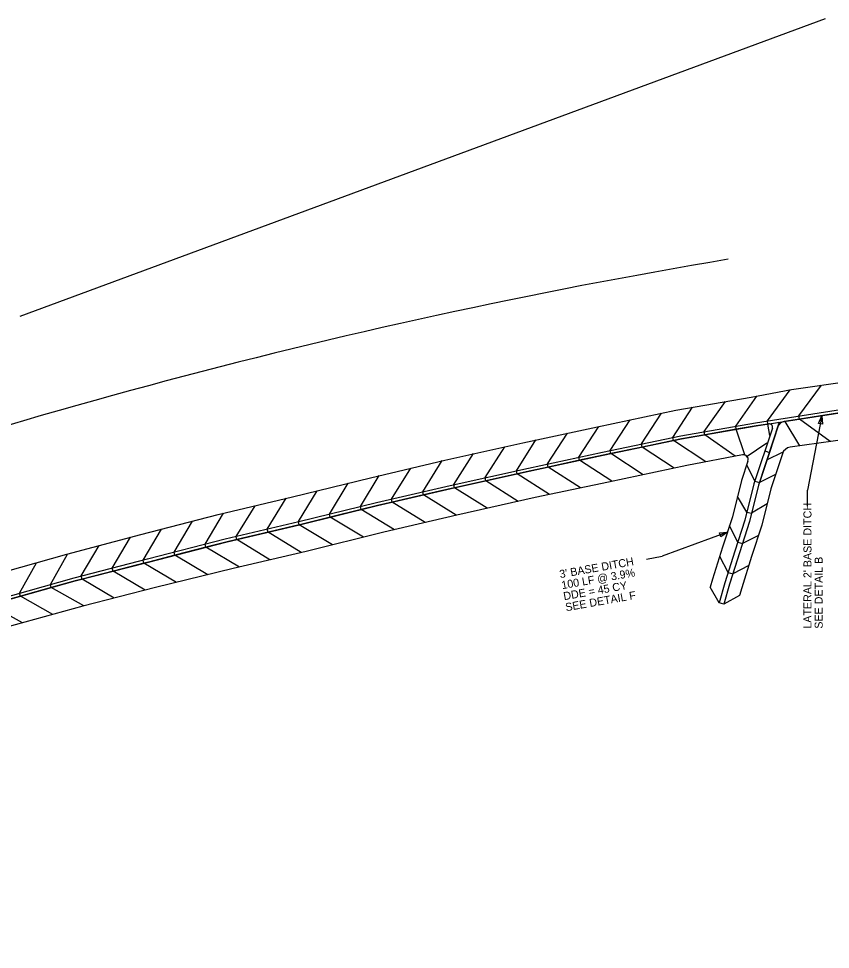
# Model space of a CAD drawing. Extents: x 2384780 to 2405432, y 547869 to 573706.
# Drawn here: x 2393753 to 2394260, y 553773 to 554355 of the extents above; entities that cross this region are included whole.
import ezdxf

# ---------------------------------------------------------------- set-up
doc = ezdxf.new("R2010")
doc.units = 0
for name, color, linetype in [('Old_Level_1', 7, 'Continuous'), ('Old_Level_19', 7, 'Continuous'), ('Old_Level_5', 7, 'Continuous'), ('Prop Ditch Text', 7, 'Continuous'), ('Prop Lateral Base Ditch Detail CELL', 7, 'Continuous')]:
    doc.layers.add(name, color=color, linetype=linetype)

msp = doc.modelspace()

# ---------------------------------------------------------------- linework, layer by layer
at = {"layer": 'Old_Level_1'}
msp.add_line((2394254.38, 554106.38), (2394245.32, 554059.95), dxfattribs=at)
msp.add_lwpolyline([(2394252.2, 554101.71), (2394254.38, 554106.38), (2394254.65, 554101.23)], close=True, dxfattribs=at)
at = {"layer": 'Old_Level_19'}
msp.add_line((2393753.5, 554168.59), (2394256.57, 554354.6), dxfattribs=at)
msp.add_arc((2394828.31, 550434.92), 3822, 99.52659, 110.64289, dxfattribs=at)
at = {"layer": 'Old_Level_5'}
msp.add_line((2394245.32, 554049.95), (2394245.32, 554059.95), dxfattribs=at)
at = {"layer": 'Prop Ditch Text'}
for p in [(2394195.46, 554033.78), (2394144.68, 554016.92)]:
    msp.add_line(p, (2394154.53, 554018.65), dxfattribs=at)
msp.add_lwpolyline([(2394190.34, 554033.22), (2394195.46, 554033.78), (2394191.21, 554030.87)], close=True, dxfattribs=at)
at = {"layer": 'Prop Lateral Base Ditch Detail CELL'}
for p, q in [((2394235.4, 554122.87), (2394316.68, 554134.66)), ((2394231.15, 554102.88), (2394240.41, 554087.7)), ((2394219.87, 554089.25), (2394207.04, 554080.6)), ((2394218.68, 554084.51), (2394221.52, 554083.57)), ((2394219.94, 554078.81), (2394230.07, 554083.97)), ((2394212.46, 554065.67), (2394207.36, 554075.8)), ((2394225.4, 554069.82), (2394215.3, 554064.74)), ((2394212.46, 554065.67), (2394215.3, 554064.74)), ((2394207.54, 554046.22), (2394201.66, 554055.91)), ((2394220.12, 554051.38), (2394210.45, 554045.51)), ((2394207.54, 554046.22), (2394210.45, 554045.51)), ((2394201.83, 554027.48), (2394196.71, 554037.58)), ((2394214.76, 554031.67), (2394204.67, 554026.55)), ((2394201.83, 554027.48), (2394204.67, 554026.55)), ((2394195.81, 554008.55), (2394190.57, 554018.6)), ((2394208.69, 554012.88), (2394198.66, 554007.65)), ((2394195.81, 554008.55), (2394198.66, 554007.65)), ((2394190.12, 553989.48), (2394184.65, 553999.41)), ((2394193, 553988.65), (2394190.11, 553989.48)), ((2394202.9, 553994.11), (2394192.99, 553988.65))]:
    msp.add_line(p, q, dxfattribs=at)
for points in [[(2393200.99, 553790.03), (2393238.2, 553805.43), (2393279.85, 553828.71), (2393323.91, 553852.58), (2393366.54, 553874.35), (2393412.62, 553893.76), (2393457.52, 553910.3), (2393503.75, 553929.36), (2393548.5, 553946.23), (2393595.48, 553963.33), (2393641.14, 553977.68), (2393688.89, 553992.52), (2393734.64, 554006.34), (2393782.77, 554019.94), (2393828.91, 554032.26), (2393877.32, 554044.8), (2393923.76, 554055.8), (2393972.32, 554067.72), (2394018.73, 554078.78), (2394067.55, 554089.55), (2394114.21, 554099.57), (2394163.13, 554109.95), (2394210.21, 554118.04), (2394235.4, 554122.87)], [(2394221.74, 554094.12), (2394220.57, 554101.28), (2394220.57, 554101.28), (2394220.57, 554101.28), (2394220.26, 554103.27), (2394234.48, 554122.73)], [(2394259.54, 554090.32), (2394240.3, 554104.36), (2394240.3, 554104.36), (2394240.3, 554104.36), (2394239.99, 554106.34), (2394254.03, 554125.57)], [(2393196.22, 553777.45), (2393241.79, 553798.07), (2393284.03, 553819.54), (2393328.78, 553841.92), (2393371.76, 553862.08), (2393417.78, 553881.63), (2393462.19, 553898.46), (2393508.68, 553916.88), (2393553.28, 553933.12), (2393600.43, 553949.75), (2393645.79, 553963.79), (2393693.59, 553978.52), (2393739.13, 553991.69), (2393787.29, 554005.17), (2393833.16, 554016.98), (2393881.59, 554029.44), (2393927.62, 554040.32), (2393976.18, 554052.24), (2394022.24, 554062.95), (2394071.05, 554073.79), (2394117.3, 554083.73), (2394166.25, 554093.93), (2394212.88, 554102.11), (2394313.55, 554117.81)], [(2393197.09, 553775.66), (2393242.67, 553796.28), (2393284.86, 553817.72), (2393329.61, 553840.1), (2393372.54, 553860.24), (2393418.56, 553879.79), (2393462.93, 553896.6), (2393509.41, 553915.02), (2393553.96, 553931.24), (2393601.12, 553947.87), (2393646.43, 553961.89), (2393694.22, 553976.62), (2393739.71, 553989.78), (2393787.88, 554003.25), (2393833.69, 554015.05), (2393882.12, 554027.51), (2393928.11, 554038.38), (2393976.67, 554050.29), (2394022.68, 554061), (2394071.49, 554071.84), (2394117.68, 554081.77), (2394166.64, 554091.97), (2394213.21, 554100.13), (2394319.22, 554116.67)], [(2394206.12, 554081.94), (2394200.88, 554097.97), (2394200.88, 554097.97), (2394200.88, 554097.97), (2394200.54, 554099.95), (2394213.7, 554118.71)], [(2394181.86, 554077.63), (2394161.58, 554090.92), (2394161.58, 554090.92), (2394161.58, 554090.92), (2394161.17, 554092.88), (2394173.51, 554111.73)], [(2394200.26, 554081.16), (2394181.21, 554094.53), (2394181.21, 554094.53), (2394181.21, 554094.53), (2394180.87, 554096.51), (2394194.03, 554115.26)], [(2394309.23, 554115.11), (2394299.49, 554113.59), (2394279.76, 554110.51), (2394260.03, 554107.44), (2394240.3, 554104.36), (2394230.76, 554102.87)], [(2394162.09, 554073.7), (2394142.03, 554086.84), (2394142.03, 554086.84), (2394142.03, 554086.84), (2394141.62, 554088.81), (2394154.23, 554108.06)], [(2394221.17, 554101.38), (2394220.57, 554101.28), (2394213.21, 554100.13), (2394200.88, 554097.97), (2394181.21, 554094.53), (2394166.64, 554091.97), (2394161.58, 554090.92), (2394142.03, 554086.84), (2394122.48, 554082.77), (2394117.68, 554081.77), (2394102.95, 554078.6), (2394083.43, 554074.41), (2394071.49, 554071.84), (2394063.92, 554070.16), (2394044.43, 554065.83), (2394024.93, 554061.5), (2394022.68, 554061), (2394005.48, 554057), (2393986.03, 554052.47), (2393976.67, 554050.29), (2393966.61, 554047.83), (2393947.22, 554043.07), (2393928.11, 554038.38), (2393927.82, 554038.32), (2393908.39, 554033.72), (2393888.96, 554029.13), (2393882.12, 554027.51), (2393869.59, 554024.29), (2393850.25, 554019.31), (2393833.69, 554015.05), (2393830.91, 554014.34), (2393811.57, 554009.36), (2393792.24, 554004.38), (2393787.88, 554003.25), (2393772.98, 553999.09), (2393753.75, 553993.71), (2393739.71, 553989.78)], [(2394123.22, 554065.5), (2394102.95, 554078.6), (2394102.95, 554078.6), (2394102.95, 554078.6), (2394102.53, 554080.57), (2394114.91, 554099.72)], [(2394142.6, 554069.59), (2394122.48, 554082.77), (2394122.48, 554082.77), (2394122.48, 554082.77), (2394122.07, 554084.73), (2394134.63, 554103.9)], [(2394227.74, 554102.4), (2394214.72, 554063), (2394209.19, 554040.35), (2394202.82, 554020.89), (2394196.61, 554001.15), (2394193.01, 553988.72), (2394193, 553988.65)], [(2394226.78, 554099.5), (2394221.52, 554083.57), (2394215.3, 554064.74), (2394214.72, 554063), (2394210.45, 554045.51), (2394209.19, 554040.35), (2394204.67, 554026.55), (2394202.82, 554020.89), (2394198.66, 554007.65), (2394196.61, 554001.15), (2394193.01, 553988.72), (2394193, 553988.65)], [(2394103.65, 554061.34), (2394083.43, 554074.41), (2394083.43, 554074.41), (2394083.43, 554074.41), (2394083.01, 554076.37), (2394095.39, 554095.53)], [(2394223.38, 554098.77), (2394211.84, 554063.83), (2394206.3, 554041.17), (2394199.97, 554021.81), (2394193.74, 554002.02), (2394190.11, 553989.48)], [(2394306.2, 554096.91), (2394234.52, 554086.78)], [(2394084.26, 554057.21), (2394063.92, 554070.16), (2394063.92, 554070.16), (2394063.92, 554070.16), (2394063.48, 554072.12), (2394075.69, 554091.3)], [(2394204.72, 554082.01), (2394169.88, 554075.34), (2394120.95, 554065.02), (2394075.17, 554055.28), (2394026.36, 554044.43), (2393980.82, 554033.68), (2393932.28, 554021.67), (2393886.7, 554011.03), (2393838.12, 553999.12), (2393792.7, 553987.5), (2393744.51, 553974.11), (2393699.39, 553961.21), (2393651.57, 553946.53), (2393606.54, 553933), (2393559.11, 553917.11), (2393515.04, 553900.73), (2393467.7, 553884.51), (2393424.09, 553866.77), (2393377.89, 553847.66), (2393334.58, 553829.19), (2393289.17, 553808.28), (2393248.29, 553784.76), (2393204.12, 553773.01)], [(2394045.18, 554048.61), (2394024.93, 554061.5), (2394024.93, 554061.5), (2394024.93, 554061.5), (2394024.5, 554063.46), (2394036.78, 554082.76)], [(2394064.67, 554052.95), (2394044.43, 554065.83), (2394044.43, 554065.83), (2394044.43, 554065.83), (2394043.99, 554067.79), (2394056.25, 554087.05)], [(2394229.66, 554082.72), (2394222.42, 554060.79), (2394216.88, 554038.15), (2394210.44, 554018.45), (2394204.27, 553998.84), (2394202.9, 553994.11)], [(2394025.85, 554044.31), (2394005.48, 554057), (2394005.48, 554057), (2394005.48, 554057), (2394005.02, 554058.95), (2394017.15, 554078.43)], [(2394208.13, 554078.12), (2394204.14, 554066.04), (2394198.6, 554043.37), (2394192.35, 554024.25), (2394186.08, 554004.33), (2394184.65, 553999.41)], [(2394006.48, 554039.74), (2393986.03, 554052.47), (2393986.03, 554052.47), (2393986.03, 554052.47), (2393985.58, 554054.43), (2393997.6, 554073.74)], [(2393967.96, 554030.5), (2393947.22, 554043.07), (2393947.22, 554043.07), (2393947.22, 554043.07), (2393946.74, 554045.02), (2393958.43, 554064.31)], [(2393987.39, 554035.24), (2393966.61, 554047.83), (2393966.61, 554047.83), (2393966.61, 554047.83), (2393966.13, 554049.78), (2393977.8, 554069.03)], [(2393948.62, 554025.71), (2393927.82, 554038.31), (2393927.82, 554038.31), (2393927.82, 554038.31), (2393927.35, 554040.27), (2393939.03, 554059.55)], [(2393929.11, 554020.93), (2393908.39, 554033.72), (2393908.39, 554033.72), (2393908.39, 554033.72), (2393907.93, 554035.68), (2393919.77, 554054.86)], [(2393909.61, 554016.38), (2393888.96, 554029.13), (2393888.96, 554029.13), (2393888.96, 554029.13), (2393888.5, 554031.08), (2393900.33, 554050.25)], [(2393890.52, 554011.92), (2393869.59, 554024.29), (2393869.59, 554024.29), (2393869.59, 554024.29), (2393869.09, 554026.23), (2393880.5, 554045.55)], [(2393851.23, 554002.34), (2393830.91, 554014.34), (2393830.91, 554014.34), (2393830.91, 554014.34), (2393830.41, 554016.28), (2393841.82, 554035.6)], [(2393870.85, 554007.14), (2393850.25, 554019.31), (2393850.25, 554019.31), (2393850.25, 554019.31), (2393849.75, 554021.26), (2393861.19, 554040.62)], [(2393831.69, 553997.48), (2393811.57, 554009.36), (2393811.57, 554009.36), (2393811.57, 554009.36), (2393811.07, 554011.3), (2393822.42, 554030.53)], [(2393812.32, 553992.52), (2393792.24, 554004.38), (2393792.24, 554004.38), (2393792.24, 554004.38), (2393791.74, 554006.32), (2393802.96, 554025.33)], [(2393793.3, 553987.65), (2393772.98, 553999.09), (2393772.98, 553999.09), (2393772.98, 553999.09), (2393772.44, 554001.02), (2393783.14, 554020.04)], [(2393774.01, 553982.31), (2393753.75, 553993.71), (2393753.75, 553993.71), (2393753.75, 553993.71), (2393753.21, 553995.64), (2393763.88, 554014.6)], [(2393754.97, 553977.01), (2393734.54, 553988.28), (2393734.54, 553988.28), (2393734.54, 553988.28), (2393733.98, 553990.21), (2393744.39, 554009.1)]]:
    msp.add_lwpolyline(points, dxfattribs=at)
for centre, radius, start, end in [((2394221.48, 554099.4), 2, 341.71437, 98.865), ((2394231.53, 554097.93), 5, 98.865, 161.71437), ((2394205.29, 554079.07), 3, 341.71437, 100.8381), ((2394235.36, 554080.84), 6, 98.0402, 161.71437)]:
    msp.add_arc(centre, radius, start, end, dxfattribs=at)

# ---------------------------------------------------------------- texts
at = {"layer": 'Old_Level_5'}
for s, p in [("LATERAL 2' BASE DITCH", (2394247.82, 553973.4)), ('SEE DETAIL B', (2394254.82, 553973.4))]:
    msp.add_text(s, height=5, rotation=90, dxfattribs=at).set_placement(p)
at = {"layer": 'Prop Ditch Text'}
for s, p in [("3' BASE DITCH", (2394090.88, 554004.95)), ('100 LF @ 3.9%', (2394092.1, 553998.06)), ('DDE = 45 CY', (2394093.32, 553991.17)), ('SEE DETAIL F', (2394094.53, 553984.27))]:
    msp.add_text(s, height=5, rotation=10, dxfattribs=at).set_placement(p)

doc.saveas('drawing.dxf')
